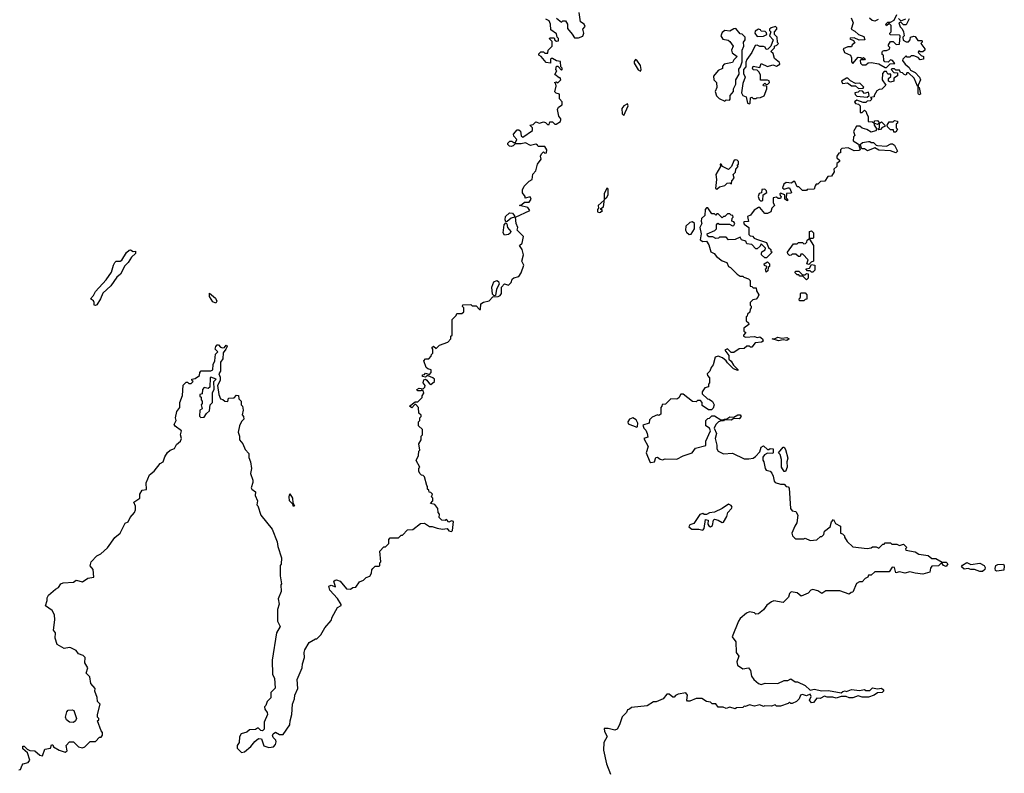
# Model space of a CAD drawing. Extents: x 1980017 to 2252640, y 74400 to 266395.
# Tile 296 of 388: x 2161250 to 2168854, y 153511 to 159329. Entities that reach past the tile are written whole.
import ezdxf

# ---------------------------------------------------------------- set-up
doc = ezdxf.new("R2010")
doc.units = 0

msp = doc.modelspace()

# ---------------------------------------------------------------- linework, layer by layer
at = {"layer": '0CON20XD'}
for points in [[(2163372.5, 154085), (2163373.3, 154115), (2163396.7, 154165), (2163393.3, 154235), (2163430, 154325), (2163433.6, 154356.4), (2163450, 154405), (2163447.5, 154445), (2163452.5, 154465), (2163485, 154520), (2163535, 154550), (2163545, 154550), (2163575, 154580), (2163607.5, 154635), (2163655, 154690), (2163663, 154717), (2163705, 154790), (2163732.5, 154807.5), (2163733.3, 154815), (2163705, 154861.2), (2163645.6, 154925), (2163636.2, 154955), (2163655, 154962.5), (2163688.8, 154951.2), (2163676.7, 154995), (2163685, 155003.3), (2163696.4, 155003.6), (2163725, 154993.8), (2163773.3, 154935), (2163805, 154932.5), (2163823.6, 154946.4), (2163845, 154947.5), (2163875, 154990), (2163905, 155002.5), (2163925, 155022.5), (2163955, 155033.3), (2163966.7, 155055), (2163968.3, 155081.7), (2163977, 155093), (2163995, 155110), (2164025, 155110), (2164030, 155115), (2164030, 155135), (2164040, 155145), (2164030, 155225), (2164061.7, 155258.3), (2164075, 155260), (2164100, 155285), (2164100, 155315), (2164111.7, 155328.3), (2164175, 155330), (2164195, 155350), (2164205, 155350), (2164245, 155390), (2164287, 155393), (2164345, 155440), (2164375, 155442.5), (2164415, 155416.7), (2164435, 155417.5), (2164475, 155402.5), (2164515, 155396.7), (2164551.7, 155401.7), (2164565, 155383.3), (2164585, 155377.5), (2164592.5, 155385), (2164600, 155455), (2164585, 155460), (2164565, 155450), (2164545, 155470), (2164535, 155462.5), (2164510, 155465), (2164490, 155485), (2164491.7, 155511.7), (2164482.5, 155525), (2164480, 155555), (2164456.7, 155586.7), (2164422.5, 155595), (2164440, 155615), (2164440, 155635), (2164430, 155645), (2164437, 155667), (2164425, 155680), (2164411.7, 155681.7), (2164408.3, 155698.3), (2164400, 155705), (2164400, 155725), (2164393, 155733), (2164375, 155800), (2164365, 155810), (2164351.7, 155811.7), (2164340, 155825), (2164332.5, 155845), (2164332.5, 155865), (2164340, 155875), (2164312.5, 155925), (2164330, 155965), (2164333, 155997), (2164340, 156005), (2164332.5, 156055), (2164350, 156085), (2164350, 156115), (2164360, 156125), (2164360, 156165), (2164330, 156195), (2164330, 156225), (2164340, 156235), (2164340, 156255), (2164350, 156265), (2164350, 156275), (2164331.7, 156291.7), (2164330, 156335), (2164308.3, 156358.3), (2164301.7, 156358.3), (2164277, 156333), (2164260, 156345), (2164305, 156380), (2164325, 156380), (2164357, 156413), (2164357.5, 156425), (2164370, 156445), (2164368.3, 156458.3), (2164355, 156470), (2164346.7, 156463.3), (2164325, 156463.8), (2164317.5, 156475), (2164335, 156483.3), (2164365, 156480), (2164378.3, 156491.7), (2164380, 156505), (2164366.2, 156525), (2164370, 156550), (2164385, 156553.3), (2164395, 156546.7), (2164415, 156517.5), (2164425, 156512.5), (2164452.5, 156535), (2164452.5, 156555), (2164440, 156565), (2164405, 156580), (2164395, 156580), (2164385, 156570), (2164360, 156575), (2164361.7, 156588.3), (2164375, 156590), (2164385, 156600), (2164415, 156590), (2164427.5, 156605), (2164427, 156627), (2164403, 156633), (2164390, 156645), (2164370, 156695), (2164385, 156710), (2164408.3, 156711.7), (2164428.3, 156731.7), (2164430, 156745), (2164440, 156755), (2164440, 156785), (2164431.7, 156798.3), (2164445, 156810), (2164465, 156790), (2164493, 156817), (2164555, 156840), (2164580, 156865), (2164580, 156885), (2164590, 156895), (2164590, 157015), (2164620, 157045), (2164625, 157060), (2164665, 157060), (2164680, 157075), (2164680, 157105), (2164670, 157115), (2164671.7, 157128.3), (2164735, 157130), (2164745, 157120), (2164775, 157120), (2164801.7, 157091.7), (2164808.3, 157091.7), (2164810, 157135), (2164831.2, 157148.8), (2164875, 157160), (2164905, 157190), (2164945, 157192.5), (2164959.3, 157200.7), (2164970, 157215), (2164970, 157265), (2164995, 157290), (2165025, 157280), (2165045, 157300), (2165052.5, 157325), (2165065, 157337.5), (2165105, 157346.7), (2165123.8, 157375), (2165143.3, 157435), (2165127.5, 157465), (2165141.2, 157515), (2165130, 157555), (2165110, 157585), (2165130, 157605), (2165140, 157655), (2165092.5, 157705), (2165097.5, 157725), (2165083.3, 157755), (2165080, 157805), (2165190, 157855), (2165175, 157880), (2165110, 157895), (2165128.3, 157901.7), (2165148.3, 157921.7), (2165185, 157921.2), (2165198.6, 157945), (2165191.2, 157961.2), (2165152.5, 157952.5), (2165152.5, 157965), (2165133, 157993), (2165132.5, 158015), (2165147, 158043), (2165185, 158082.5), (2165207.5, 158095), (2165213, 158137), (2165237, 158163), (2165250, 158215), (2165277, 158253), (2165272.5, 158275), (2165280, 158295), (2165295, 158310), (2165305, 158300), (2165318.3, 158301.7), (2165320, 158325), (2165305, 158350), (2165255, 158350), (2165250, 158360), (2165235, 158367.5), (2165195, 158357.5), (2165155, 158377.5), (2165121.7, 158371.7), (2165075, 158370), (2165060, 158355), (2165045, 158350), (2165031.7, 158351.7), (2165020, 158365), (2165020, 158375), (2165035, 158392.5), (2165051.7, 158391.7), (2165065, 158380), (2165078.3, 158381.7), (2165090, 158405), (2165065, 158430), (2165062.5, 158445), (2165091.7, 158478.3), (2165105, 158480), (2165118.3, 158468.3), (2165123, 158433), (2165135, 158422.5), (2165210, 158475), (2165210, 158495), (2165190, 158515), (2165215, 158520), (2165235, 158540), (2165265, 158530), (2165295, 158540), (2165310, 158535), (2165325, 158520), (2165340, 158520), (2165345, 158540), (2165365, 158540), (2165382.5, 158522.5), (2165393, 158523), (2165426.4, 158543.6), (2165430, 158555), (2165430, 158565), (2165412.5, 158585), (2165402.5, 158635), (2165410, 158655), (2165438.3, 158671.7), (2165440, 158695), (2165418.3, 158718.3), (2165417.5, 158755), (2165393, 158763), (2165383, 158773), (2165392.5, 158815), (2165390, 158835), (2165380, 158845), (2165395, 158850), (2165405, 158842.5), (2165430, 158865), (2165425, 158880), (2165415, 158880), (2165382.5, 158905), (2165397.5, 158935), (2165390, 158945), (2165395, 158970), (2165405, 158970), (2165435, 158940), (2165440, 158945), (2165440, 158955), (2165430, 158965), (2165427, 159007), (2165395, 159012.5), (2165365, 159030), (2165355, 159030), (2165350, 159025), (2165350, 158995), (2165315, 159000), (2165276.4, 159046.4), (2165260, 159055), (2165260, 159065), (2165275, 159080), (2165295, 159080), (2165305, 159070), (2165328.3, 159071.7), (2165330, 159095), (2165362.5, 159125), (2165361.7, 159161.7), (2165341.7, 159181.7), (2165345, 159190), (2165378.3, 159188.3), (2165381.7, 159171.7), (2165395, 159162.5), (2165410, 159165), (2165410, 159185), (2165400, 159195), (2165395, 159220), (2165351.2, 159251.2), (2165350, 159295), (2165340, 159320), (2165313.6, 159333.6)], [(2165395, 159340), (2165435, 159310), (2165445, 159320), (2165465, 159320), (2165480, 159295), (2165481.7, 159261.7), (2165516.7, 159216.7), (2165535, 159190), (2165565, 159190), (2165598.3, 159201.7), (2165606.7, 159225), (2165600, 159255), (2165616.4, 159276.4), (2165610, 159295), (2165581.7, 159311.7), (2165570, 159385)], [(2168120, 159335), (2168095, 159290), (2168075, 159290), (2168055, 159310), (2168040, 159305), (2168050, 159275), (2168065, 159260), (2168076.7, 159235), (2168080, 159205), (2168070, 159195), (2168071.7, 159171.7), (2168095, 159157.5), (2168115, 159157.5), (2168127.5, 159175), (2168130, 159195), (2168155, 159202.5), (2168165, 159200), (2168185, 159170), (2168215, 159170), (2168220, 159165), (2168220, 159155), (2168210, 159145), (2168240, 159105), (2168240, 159095), (2168225, 159080), (2168205, 159080), (2168195, 159090), (2168190, 159075), (2168211.7, 159051.7), (2168230, 159045), (2168230, 159025), (2168205, 159020), (2168188.3, 159038.3), (2168155, 159050), (2168135, 159050), (2168125, 159040), (2168105, 159040), (2168095, 159050), (2168070, 159025), (2168067.5, 159015), (2168087.5, 158985), (2168119.3, 158959.3), (2168130.7, 158940.7), (2168165, 158922.5), (2168200, 158885), (2168206.2, 158865), (2168190, 158825), (2168190, 158810), (2168197.5, 158805), (2168206.4, 158753.6), (2168195, 158750), (2168188.3, 158758.3), (2168190, 158810), (2168182.5, 158815), (2168157, 158877), (2168115, 158920), (2168101.7, 158918.3), (2168095, 158900), (2168080, 158905), (2168068.3, 158918.3), (2168051.7, 158921.7), (2168045, 158940), (2168015, 158940), (2168005, 158950), (2167985, 158950), (2167980, 158945), (2168001.7, 158921.7), (2168028.3, 158918.3), (2168030, 158895), (2168001.7, 158878.3), (2168000, 158855), (2167975, 158847.5), (2167960, 158855), (2167960, 158875), (2167978.3, 158891.7), (2167978.3, 158908.3), (2167955, 158910), (2167945, 158930), (2167925, 158930), (2167912.5, 158915), (2167910, 158865), (2167940, 158825), (2167907, 158793), (2167888.3, 158791.7), (2167870, 158780), (2167850, 158745), (2167850, 158735), (2167821.7, 158728.3), (2167830, 158715), (2167818.3, 158701.7), (2167795, 158700), (2167785, 158690), (2167765, 158690), (2167715, 158707.5), (2167697.5, 158695), (2167705, 158682.5), (2167727, 158677), (2167740, 158665), (2167741.7, 158611.7), (2167757, 158613), (2167775, 158630), (2167788.3, 158618.3), (2167790, 158605), (2167801.7, 158581.7), (2167803.3, 158543.3), (2167835, 158540), (2167850, 158530), (2167851.7, 158548.3), (2167875, 158550), (2167890, 158530), (2167905, 158540), (2167930, 158515), (2167930, 158505), (2167911.7, 158498.3), (2167898.3, 158481.7), (2167885, 158480), (2167880, 158485), (2167890, 158495), (2167890, 158530), (2167875, 158520), (2167850, 158530), (2167850, 158515), (2167870, 158485), (2167858.3, 158471.7), (2167825, 158460), (2167791.7, 158481.7), (2167755, 158492.5), (2167737, 158507), (2167713, 158507), (2167690, 158465), (2167700, 158435), (2167690, 158425), (2167687.5, 158395), (2167728.3, 158368.3), (2167740, 158325), (2167731.7, 158318.3), (2167695, 158316.7), (2167649.3, 158339.3), (2167600, 158335), (2167590, 158325), (2167588.3, 158301.7), (2167575, 158300), (2167560, 158275), (2167561.7, 158261.7), (2167580, 158245), (2167580, 158235), (2167561.7, 158218.3), (2167560, 158195), (2167537.5, 158175), (2167540, 158155), (2167518.3, 158121.7), (2167491.7, 158118.3), (2167468.3, 158081.7), (2167435, 158080), (2167415, 158060), (2167401.7, 158058.3), (2167392.5, 158047.5), (2167385, 158020), (2167332.5, 158017.5), (2167325, 158010), (2167295, 158010), (2167268.3, 158038.3), (2167255, 158040), (2167235, 158080), (2167225, 158080), (2167211.7, 158068.3), (2167168.3, 158071.7), (2167151.7, 158058.3), (2167141.7, 158031.7), (2167155, 158020), (2167185, 158032.5), (2167195, 158030), (2167210, 157995), (2167205, 157990), (2167171.7, 157988.3), (2167170, 157955), (2167180, 157945), (2167178.3, 157931.7), (2167160, 157945), (2167158.3, 157978.3), (2167125, 157990), (2167120, 157985), (2167121.7, 157971.7), (2167130, 157965), (2167125, 157950), (2167108.3, 157948.3), (2167095, 157960), (2167070, 157955), (2167068.3, 157918.3), (2167080, 157895), (2167057.5, 157875), (2167050, 157845), (2167025, 157832.5), (2167005, 157832.5), (2166965, 157880), (2166955, 157880), (2166921.7, 157858.3), (2166895, 157820), (2166870, 157810), (2166878.3, 157771.7), (2166845, 157770), (2166840, 157765), (2166845, 157750), (2166880, 157725), (2166881.7, 157671.7), (2166891.7, 157661.7), (2166908.3, 157658.3), (2166921.7, 157641.7), (2166940, 157635), (2167018.3, 157608.3), (2167031.7, 157571.7), (2167050, 157555), (2167051.7, 157541.7), (2167060, 157535), (2167018.3, 157491.7), (2167005, 157490), (2166980, 157515), (2166977.5, 157525), (2166981.7, 157538.3), (2167008.3, 157551.7), (2167010, 157565), (2166975, 157600), (2166968.3, 157581.7), (2166945, 157560), (2166935, 157560), (2166905, 157592.5), (2166865, 157600), (2166858.3, 157618.3), (2166825, 157630), (2166815, 157650), (2166776.4, 157633.6), (2166725, 157630), (2166705, 157650), (2166655, 157650), (2166647, 157643), (2166625, 157640), (2166601.7, 157651.7), (2166573, 157653), (2166561.7, 157661.7), (2166560, 157675), (2166619.3, 157700.7), (2166630, 157715), (2166630, 157745), (2166642.5, 157757.5), (2166655, 157750), (2166731.7, 157751.7), (2166755, 157737.5), (2166765, 157740), (2166772.5, 157755), (2166765, 157770), (2166750, 157775), (2166753, 157797), (2166760, 157805), (2166758.3, 157818.3), (2166745, 157820), (2166735, 157830), (2166715, 157830), (2166695, 157810), (2166685, 157810), (2166675, 157800), (2166645, 157830), (2166635, 157830), (2166625, 157820), (2166615, 157830), (2166595, 157830), (2166565, 157877.5), (2166555, 157877.5), (2166543.3, 157865), (2166541.2, 157818.8), (2166516.1, 157793.9), (2166513.3, 157775), (2166518.8, 157755), (2166502.5, 157725), (2166513.3, 157675), (2166505, 157630), (2166525, 157617.5), (2166555, 157620), (2166571.7, 157591.7), (2166587, 157537), (2166613, 157523), (2166630.4, 157500.5), (2166675, 157467.5), (2166710, 157455), (2166723.6, 157423.6), (2166740, 157415), (2166790, 157365), (2166815, 157350), (2166835, 157350), (2166841.7, 157341.7), (2166878.3, 157328.3), (2166890, 157315), (2166891.7, 157271.7), (2166905, 157270), (2166915, 157260), (2166938.3, 157258.3), (2166940, 157235), (2166957.5, 157205), (2166951.7, 157188.3), (2166938.3, 157171.7), (2166913, 157167), (2166890, 157145), (2166890, 157125), (2166898.3, 157118.3), (2166900, 157105), (2166890, 157095), (2166888.3, 157071.7), (2166870, 157055), (2166868.3, 157041.7), (2166860, 157035), (2166860, 157005), (2166878.3, 156988.3), (2166880, 156975), (2166843, 156947), (2166842.5, 156925), (2166857.5, 156915), (2166840, 156895), (2166840, 156885), (2166855, 156877.5), (2166925, 156882.9), (2166945, 156876.2), (2166965, 156881.2), (2166987.5, 156865), (2166991.7, 156848.3), (2166979.3, 156840.7), (2166930, 156835), (2166905, 156800), (2166895, 156800), (2166885, 156810), (2166865, 156810), (2166845, 156790), (2166805, 156787.5), (2166765, 156760), (2166745, 156760), (2166715, 156787.5), (2166695, 156777.5), (2166726.2, 156736.2), (2166727.5, 156707.5), (2166745, 156692.5), (2166761.7, 156661.7), (2166795, 156627.5), (2166795, 156620), (2166763.6, 156633.6), (2166715, 156680), (2166706.7, 156696.7), (2166678.6, 156718.6), (2166645, 156732.9), (2166621.2, 156725), (2166606, 156664), (2166590, 156645), (2166580, 156615), (2166560, 156595), (2166561.7, 156581.7), (2166577.5, 156565), (2166577.5, 156525), (2166570, 156515), (2166570, 156495), (2166541.7, 156488.3), (2166520, 156455), (2166521.7, 156441.7), (2166561.7, 156401.7), (2166575, 156400), (2166600.7, 156380.7), (2166612.5, 156355), (2166605, 156330), (2166591.7, 156318.3), (2166568.3, 156318.3), (2166521.7, 156351.7), (2166520, 156375), (2166508.3, 156388.3), (2166485, 156390), (2166475, 156380), (2166445, 156382.5), (2166375, 156437.5), (2166355, 156437.5), (2166339.3, 156410.7), (2166325, 156400), (2166278.3, 156401.7), (2166238.3, 156361.7), (2166211.7, 156358.3), (2166210, 156345), (2166200, 156335), (2166200, 156285), (2166187, 156273), (2166175, 156277.5), (2166135, 156260), (2166115, 156240), (2166110, 156215), (2166061.7, 156198.3), (2166070, 156175), (2166085, 156160)], [(2167670, 159345), (2167687.5, 159305), (2167670, 159255), (2167700.7, 159240.7), (2167727.5, 159215), (2167770, 159200), (2167776.7, 159175), (2167732.3, 159172.3), (2167695, 159190), (2167663, 159187), (2167661.7, 159181.7), (2167689.3, 159169.3), (2167698.3, 159151.7), (2167680, 159135), (2167675, 159120), (2167645, 159120), (2167610, 159105), (2167620, 159075), (2167666.7, 159055), (2167673.3, 159035), (2167673, 159003), (2167685, 158990), (2167725, 159040), (2167747, 159037), (2167755, 159030), (2167767.5, 159037.5), (2167778.3, 159028.3), (2167775, 159020), (2167745, 159020), (2167740, 159015), (2167743, 158993), (2167755, 158980), (2167785, 158980), (2167803, 158997), (2167825, 159000), (2167885, 158987.5), (2167935, 158960), (2167945, 158960), (2167971.7, 158988.3), (2168008.3, 158991.7), (2167990, 159015), (2167975, 159020), (2167957.5, 159002.5), (2167930, 159005), (2167922.5, 159015), (2167920, 159055), (2167911.7, 159061.7), (2167910, 159075), (2167913.3, 159086.7), (2167925, 159092.5), (2167945, 159092.5), (2167968.3, 159101.7), (2167970, 159115), (2167960, 159125), (2167960, 159135), (2167975, 159160), (2167995, 159160), (2168018.3, 159138.3), (2168045, 159140), (2168050, 159205), (2168045, 159210), (2167971.7, 159211.7), (2167970, 159225), (2167980, 159235), (2167980, 159285), (2167965, 159300), (2167945, 159282.5), (2167940, 159295), (2167955, 159310), (2167975, 159310), (2168003, 159327), (2168025, 159370)], [(2167879.3, 159330.7), (2167855, 159317.5), (2167833, 159323), (2167811.7, 159341.7)], [(2168037.5, 159337.5), (2168055, 159320), (2168093.3, 159336.7)], [(2166695, 158700), (2166705, 158710), (2166731.7, 158708.3), (2166737.5, 158715), (2166737.5, 158745), (2166763.3, 158775), (2166763.3, 158795), (2166779.3, 158830.7), (2166780, 158865), (2166805, 158910), (2166803, 158947), (2166817.5, 158965), (2166828.8, 159005), (2166830, 159095), (2166843.3, 159125), (2166840, 159155), (2166852.5, 159175), (2166852.5, 159195), (2166828.3, 159218.3), (2166815, 159220), (2166781.7, 159261.7), (2166765, 159260), (2166735, 159240), (2166695, 159246.2), (2166675, 159230), (2166664, 159205), (2166679.3, 159179.3), (2166721.7, 159171.7), (2166735, 159160), (2166760, 159125), (2166747.5, 159095), (2166753, 159073), (2166790, 159045), (2166765, 159020), (2166755, 159000), (2166690, 158985), (2166678.3, 158971.7), (2166676.4, 158953.6), (2166645, 158936.7), (2166607, 158893), (2166610, 158865), (2166630, 158845), (2166632.5, 158805), (2166621.2, 158775), (2166631.4, 158741.4), (2166651.7, 158721.7), (2166695, 158700)], [(2166885, 158680), (2166890, 158685), (2166893, 158727), (2166905, 158730), (2166915, 158720), (2166935, 158720), (2166943, 158727), (2166971.7, 158728.3), (2166998.3, 158741.7), (2167020, 158795), (2167020, 158815), (2166995, 158820), (2166992.5, 158827.5), (2167005, 158840), (2167011.7, 158831.7), (2167025, 158830), (2167040, 158845), (2167036.7, 158856.7), (2167025, 158862.5), (2166971.7, 158861.7), (2166971.7, 158901.7), (2166960, 158925), (2166945, 158940), (2166915, 158942.5), (2166910, 158955), (2166915, 158970), (2166965, 158960), (2166975, 158990), (2167025, 158967.5), (2167065, 158980), (2167095, 158970), (2167120, 158985), (2167118.3, 158998.3), (2167080, 159030), (2167068.3, 159068.3), (2167050, 159085), (2167078.3, 159111.7), (2167080, 159125), (2167098.3, 159131.7), (2167110, 159145), (2167102.5, 159152.5), (2167100, 159195), (2167080, 159215), (2167080, 159235), (2167097.5, 159255), (2167097, 159267), (2167087, 159277), (2167053, 159267), (2167040, 159255), (2167040, 159245), (2167050, 159235), (2167040, 159205), (2167070, 159175), (2167050, 159125), (2167028.3, 159101.7), (2167015, 159100), (2167006.4, 159116.4), (2166995, 159122.5), (2166965, 159122.5), (2166945, 159132.5), (2166930.7, 159129.3), (2166903.6, 159076.4), (2166866.7, 159023.3), (2166858.8, 159001.2), (2166858, 158965), (2166838.8, 158945), (2166840.8, 158915), (2166853.3, 158885), (2166833.9, 158836.1), (2166823.3, 158765), (2166833.3, 158745), (2166860, 158735), (2166870, 158685), (2166885, 158680)], [(2166945, 159200), (2166995, 159202.5), (2167020, 159215), (2167018.3, 159228.3), (2167008.3, 159238.3), (2166975, 159240), (2166970, 159250), (2166955, 159257.5), (2166930.3, 159239.7), (2166926.2, 159225), (2166945, 159200)], [(2166045, 158932.5), (2166048.8, 158945), (2166044, 158975), (2166015, 159017.5), (2166005, 159023.3), (2165994.3, 159005.7), (2165995, 158992.5), (2166025, 158941.2), (2166045, 158932.5)], [(2167728.3, 158798.3), (2167765, 158800), (2167768.3, 158808.3), (2167738.3, 158838.3), (2167705, 158837.5), (2167667, 158857), (2167645, 158877.5), (2167635, 158877.5), (2167597.5, 158855), (2167605, 158837.5), (2167641.7, 158841.7), (2167675, 158820), (2167705, 158820), (2167728.3, 158798.3)], [(2167795, 158730), (2167810, 158745), (2167805, 158770), (2167775, 158760), (2167758.3, 158778.3), (2167735, 158780), (2167725, 158770), (2167700, 158765), (2167701.7, 158751.7), (2167715, 158740), (2167795, 158730)], [(2165915, 158590), (2165948, 158665), (2165945, 158680), (2165914.5, 158665.5), (2165900, 158645), (2165903.8, 158603.8), (2165915, 158590)], [(2168015, 158460), (2168001.7, 158461.7), (2167998.3, 158478.3), (2167975, 158480), (2167951.7, 158501.7), (2167950, 158515), (2167965, 158540), (2167995, 158540), (2168005, 158550), (2168030, 158545), (2168028.3, 158531.7), (2168020, 158525), (2168020, 158495), (2168030, 158485), (2168015, 158460)], [(2168015, 158302.5), (2167976.1, 158316.1), (2167885, 158321.2), (2167855, 158340), (2167797, 158317), (2167775, 158332.5), (2167752.5, 158332.5), (2167740, 158365), (2167758.3, 158381.7), (2167805, 158390), (2167815, 158390), (2167825, 158380), (2167845, 158380), (2167865, 158360), (2167875, 158357.5), (2167945, 158353.3), (2167978.3, 158371.7), (2167991.7, 158371.7), (2168005, 158360), (2168030, 158315), (2168015, 158302.5)], [(2166635, 158020), (2166655, 158040), (2166695, 158050), (2166713, 158067), (2166735, 158070), (2166748.3, 158061.7), (2166750, 158085), (2166767.5, 158105), (2166760, 158135), (2166778.3, 158151.7), (2166780, 158175), (2166797.5, 158195), (2166790, 158205), (2166800, 158215), (2166800, 158235), (2166790, 158245), (2166775, 158247.5), (2166765, 158240), (2166747.5, 158195), (2166725, 158172.5), (2166676.7, 158196.7), (2166667.5, 158215), (2166660, 158215), (2166663.3, 158195), (2166626, 158135), (2166630, 158095), (2166623.3, 158025), (2166635, 158020)], [(2165725, 157840), (2165735, 157843.3), (2165750, 157855), (2165737.5, 157865), (2165738.3, 157871.7), (2165757.5, 157885), (2165767, 157943), (2165785, 157958.8), (2165795, 157977.5), (2165795, 158020), (2165785, 158027.5), (2165763.5, 157985), (2165763, 157937), (2165716.7, 157895), (2165720, 157875), (2165712.5, 157865), (2165713.3, 157845), (2165725, 157840)], [(2166985, 157930), (2166990, 157935), (2166991.7, 157978.3), (2167020, 157995), (2167018.3, 158008.3), (2167005, 158020), (2166981.7, 158018.3), (2166978.3, 157991.7), (2166961.7, 157988.3), (2166952.5, 157965), (2166961.7, 157941.7), (2166971.7, 157931.7), (2166985, 157930)], [(2165005, 157770), (2164998, 157785), (2165001.2, 157808.8), (2165031.8, 157838.2), (2165055, 157835.7), (2165070, 157815), (2165070, 157805), (2165045, 157796), (2165015, 157772.5), (2165005, 157770)], [(2164995, 157666.2), (2164982.5, 157685), (2164991.2, 157745), (2165005, 157760), (2165012.5, 157752.5), (2165017.5, 157725), (2165044, 157695), (2165038.9, 157681.1), (2165025, 157671.4), (2164995, 157666.2)], [(2166420.4, 157670.5), (2166435, 157673.3), (2166460, 157715), (2166460, 157755), (2166445, 157767.5), (2166425, 157762.5), (2166393.3, 157735), (2166392.5, 157705), (2166399.3, 157689.3), (2166420.4, 157670.5)], [(2167345, 157440), (2167330, 157445), (2167340, 157475), (2167298.3, 157518.3), (2167281.7, 157518.3), (2167278.3, 157501.7), (2167265, 157500), (2167245, 157520), (2167215, 157520), (2167208.3, 157511.7), (2167195, 157510), (2167181.7, 157521.7), (2167180, 157535), (2167225, 157600), (2167255, 157600), (2167265, 157610), (2167295, 157610), (2167305, 157600), (2167318.3, 157601.7), (2167328.3, 157611.7), (2167331.7, 157628.3), (2167350, 157640), (2167350, 157695), (2167365, 157700), (2167380, 157685), (2167380, 157645), (2167375, 157640), (2167350, 157640), (2167350, 157635), (2167380, 157585), (2167380, 157465), (2167361.7, 157458.3), (2167345, 157440)], [(2161835, 157122.9), (2161824.4, 157124.4), (2161825.7, 157145), (2161819.4, 157159.4), (2161796.2, 157175), (2161819.4, 157200.6), (2161835, 157230.6), (2161918.3, 157321.7), (2161959.7, 157380.3), (2161972.9, 157435), (2161985, 157456), (2161995, 157465.5), (2162025, 157465.6), (2162037.3, 157472.7), (2162075, 157530.8), (2162095, 157549.4), (2162105, 157552.5), (2162125, 157540), (2162145, 157541.2), (2162145, 157524.3), (2162113.1, 157496.9), (2162086.4, 157455), (2162061.3, 157428.7), (2162027.5, 157365), (2161998.7, 157341.3), (2161952.2, 157275), (2161891.3, 157218.7), (2161873.1, 157175), (2161845, 157128.8), (2161835, 157122.9)], [(2167015, 157380), (2167010, 157405), (2167018.3, 157411.7), (2167020, 157425), (2167001.7, 157431.7), (2167000, 157445), (2167025, 157460), (2167040, 157445), (2167040, 157425), (2167030, 157415), (2167028.3, 157391.7), (2167015, 157380)], [(2167375, 157380), (2167365, 157380), (2167355, 157390), (2167335, 157390), (2167320, 157405), (2167348.3, 157411.7), (2167365, 157440), (2167390, 157435), (2167390, 157395), (2167375, 157380)], [(2167325, 157320), (2167298.3, 157348.3), (2167275, 157350), (2167268.3, 157358.3), (2167255, 157360), (2167240, 157375), (2167241.7, 157388.3), (2167268.3, 157388.3), (2167295, 157360), (2167315, 157360), (2167325, 157370), (2167338.3, 157368.3), (2167340, 157335), (2167325, 157320)], [(2164915, 157197.5), (2164900.4, 157210.5), (2164896, 157265), (2164912, 157305), (2164935, 157316), (2164947.5, 157307.5), (2164951.7, 157288.3), (2164931.2, 157248.8), (2164925, 157200), (2164915, 157197.5)], [(2162765, 157140), (2162742.3, 157152.3), (2162715, 157193.3), (2162715, 157217.5), (2162760.7, 157180.7), (2162772.5, 157155), (2162765, 157140)], [(2167305, 157160), (2167275, 157160), (2167270, 157165), (2167271.7, 157178.3), (2167280, 157185), (2167280, 157215), (2167285, 157220), (2167315, 157220), (2167330, 157205), (2167328.3, 157171.7), (2167315, 157170), (2167305, 157160)], [(2161241.7, 153538.3), (2161255, 153540), (2161267.5, 153575), (2161276.4, 153583.6), (2161315.7, 153594.3), (2161326.7, 153613.3), (2161308.6, 153668.6), (2161275, 153700), (2161275, 153720), (2161285, 153720), (2161306.7, 153696.7), (2161328, 153688), (2161365.8, 153685.8), (2161405, 153652), (2161425, 153646.7), (2161443.3, 153696.7), (2161487.5, 153705), (2161495, 153730), (2161505, 153730), (2161510, 153715), (2161555, 153688.8), (2161600, 153675), (2161616, 153685), (2161607.5, 153725), (2161635, 153753.3), (2161665, 153753.3), (2161704.2, 153714.2), (2161735, 153708.8), (2161752.5, 153715), (2161795, 153757.5), (2161835, 153757.5), (2161865, 153790), (2161880, 153790), (2161890, 153805), (2161890, 153825), (2161878.3, 153838.3), (2161850, 153915), (2161860, 153925), (2161860, 153935), (2161850, 153945), (2161850, 153965), (2161870, 154045), (2161851.2, 154065), (2161847, 154097), (2161830, 154145), (2161832.5, 154165), (2161800, 154205), (2161792, 154255), (2161764, 154285), (2161775.8, 154325), (2161753.3, 154365), (2161754, 154405), (2161739.5, 154419.5), (2161705, 154432.5), (2161685, 154460), (2161645, 154480), (2161635, 154483.3), (2161593.6, 154473.6), (2161540, 154505), (2161523.3, 154555), (2161526.4, 154596.4), (2161510, 154615), (2161520, 154695), (2161517.5, 154735), (2161499.3, 154769.3), (2161450, 154805), (2161462.5, 154845), (2161463, 154867), (2161473.3, 154886.7), (2161525, 154932.5), (2161550, 154945), (2161567, 154973), (2161585, 154982.5), (2161665, 154987.5), (2161685, 155002.5), (2161735, 154990), (2161775, 155016.7), (2161822.5, 155025), (2161816.2, 155085), (2161794, 155114), (2161800.8, 155145), (2161845, 155191.2), (2161875, 155205.8), (2161928.9, 155251.1), (2161985, 155330.8), (2162024.5, 155365.6), (2162065, 155442.5), (2162086.4, 155453.6), (2162102.5, 155485), (2162136.7, 155525), (2162143.6, 155546.4), (2162143, 155573), (2162130, 155605), (2162177.5, 155635), (2162177.5, 155665), (2162195, 155697.5), (2162228.3, 155701.7), (2162227, 155753), (2162252.5, 155815), (2162287.5, 155845), (2162335, 155902.5), (2162357.5, 155915), (2162370, 155955), (2162391.7, 155988.3), (2162413, 156007), (2162445, 156017.5), (2162460.7, 156049.3), (2162492.5, 156075), (2162500, 156095), (2162492.5, 156125), (2162500, 156155), (2162450.7, 156190.7), (2162442.5, 156205), (2162457.5, 156235), (2162452.5, 156255), (2162462.5, 156305), (2162486.7, 156335), (2162487.5, 156375), (2162507, 156427), (2162513, 156507), (2162535, 156530), (2162545, 156530), (2162555, 156520), (2162575, 156520), (2162590, 156535), (2162581.7, 156541.7), (2162580, 156555), (2162605, 156560), (2162638.3, 156581.7), (2162640, 156605), (2162651.7, 156618.3), (2162725, 156617.5), (2162740, 156625), (2162743.6, 156666.4), (2162757.5, 156695), (2162763, 156747), (2162780, 156765), (2162760, 156785), (2162763.3, 156805), (2162775, 156820), (2162785, 156820), (2162801.7, 156801.7), (2162815, 156796.7), (2162830.7, 156799.3), (2162844, 156816), (2162850, 156815), (2162852.5, 156805), (2162842.5, 156785), (2162821.7, 156758.3), (2162818.8, 156711.2), (2162800, 156685), (2162801.2, 156615), (2162787.5, 156595), (2162798.3, 156568.3), (2162796.7, 156543.3), (2162777.5, 156505), (2162786.7, 156435), (2162801.7, 156401.7), (2162818.3, 156398.3), (2162833, 156383), (2162858.3, 156381.7), (2162861.7, 156408.3), (2162905, 156410), (2162925, 156430), (2162938.3, 156428.3), (2162941.7, 156401.7), (2162960, 156385), (2162960, 156355), (2162970, 156345), (2162976.7, 156315), (2162968.3, 156278.3), (2162977.5, 156265), (2162980, 156245), (2162963, 156227), (2162947.5, 156195), (2162937.5, 156145), (2162946.7, 156115), (2162947.5, 156085), (2162972.5, 156055), (2162991.7, 156011.7), (2163019.3, 155979.3), (2163018.3, 155948.3), (2163032.5, 155915), (2163040, 155865), (2163032.5, 155825), (2163050, 155775), (2163050, 155755), (2163037.5, 155715), (2163043.6, 155703.6), (2163070, 155685), (2163067.5, 155655), (2163087.5, 155615), (2163080, 155585), (2163090, 155575), (2163113, 155503), (2163200, 155395), (2163237, 155297), (2163243.3, 155263.3), (2163272.5, 155175), (2163270, 155125), (2163262.5, 155115), (2163260, 155035), (2163272.5, 154975), (2163267.5, 154965), (2163270, 154915), (2163247, 154857), (2163253.6, 154816.4), (2163240, 154775), (2163240, 154685), (2163262.5, 154645), (2163233.8, 154595), (2163200, 154385), (2163202.5, 154275), (2163216.4, 154246.4), (2163221.7, 154168.3), (2163190, 154135), (2163190, 154095), (2163160, 154065), (2163150, 154035), (2163140, 154025), (2163142.5, 154005), (2163161.7, 153981.7), (2163162.5, 153965), (2163137.5, 153905), (2163137, 153853), (2163125, 153840), (2163111.7, 153841.7), (2163095, 153860), (2163085, 153860), (2163071.7, 153848.3), (2163025, 153847.5), (2163005, 153830), (2162960, 153815), (2162948.3, 153791.7), (2162945, 153750), (2162930, 153725), (2162930, 153705), (2162963, 153673), (2162985, 153676.7), (2163035, 153717.5), (2163065, 153757.5), (2163095, 153780), (2163118.3, 153778.3), (2163135, 153722.5), (2163175, 153710), (2163210, 153715), (2163225, 153732.5), (2163230, 153755), (2163227, 153767), (2163208.3, 153788.3), (2163202.5, 153805), (2163207.5, 153815), (2163225, 153827.5), (2163255, 153810), (2163285, 153810), (2163336.7, 153885), (2163337.5, 153915), (2163352.5, 153965), (2163357.5, 154045), (2163372.5, 154085)], [(2167110.4, 156850.5), (2167060, 156865), (2167085, 156867.5), (2167105, 156879.2), (2167135, 156870), (2167175, 156875.7), (2167192.5, 156865), (2167175, 156853.3), (2167145, 156857.5), (2167110.4, 156850.5)], [(2162648.3, 156258.3), (2162675, 156260), (2162691.7, 156288.3), (2162715, 156310), (2162720, 156355), (2162737.5, 156375), (2162738.3, 156451.7), (2162752.5, 156475), (2162750, 156535), (2162767.5, 156555), (2162725, 156570), (2162720, 156565), (2162718.3, 156491.7), (2162705, 156482.5), (2162675, 156490), (2162662.5, 156475), (2162658.3, 156441.7), (2162640, 156435), (2162641.7, 156421.7), (2162650, 156415), (2162650, 156395), (2162660, 156385), (2162660, 156365), (2162650, 156355), (2162660, 156325), (2162640, 156315), (2162638.3, 156268.3), (2162648.3, 156258.3)], [(2166085, 156160), (2166096.7, 156135), (2166100, 156105), (2166070, 156095), (2166102.5, 156035), (2166087.5, 155985), (2166116.7, 155915), (2166125, 155910), (2166152.5, 155915), (2166161.7, 155948.3), (2166175, 155952.5), (2166196.4, 155936.4), (2166215, 155931.2), (2166235, 155938.8), (2166325, 155935.7), (2166375, 155962), (2166442.5, 155985), (2166469.3, 156020.7), (2166548.3, 156041.7), (2166550, 156075), (2166583.8, 156155), (2166576.4, 156176.4), (2166550, 156195), (2166550, 156235), (2166565, 156250), (2166578.3, 156251.7), (2166595, 156270), (2166615, 156270), (2166665, 156240), (2166690, 156240), (2166690, 156245), (2166711.7, 156248.3), (2166735, 156263.3), (2166765, 156260), (2166795, 156277.5), (2166815, 156277.5), (2166822.5, 156265), (2166805, 156247.5), (2166765, 156250), (2166745, 156237.5), (2166690, 156240), (2166686.4, 156233.6), (2166667, 156233), (2166646.4, 156223.6), (2166626.7, 156205), (2166612.5, 156175), (2166630, 156135), (2166620, 156095), (2166633.3, 156045), (2166634, 156015), (2166645, 155997.5), (2166685, 155978), (2166755, 155983.3), (2166845, 155940), (2166881.7, 155938.3), (2166915, 155943.3), (2166933, 155957), (2166966.2, 155993.8), (2166975, 156030), (2166995, 156040), (2167025, 156010), (2167035, 156010), (2167045, 156020), (2167070, 156015), (2167070, 155985), (2167065, 155980), (2167025, 155982.5), (2167000.7, 155969.3), (2166988.3, 155951.7), (2166988.3, 155928.3), (2166997.5, 155915), (2167007.5, 155865), (2167015, 155852.5), (2167045, 155842.5), (2167058.8, 155828.8), (2167070, 155805), (2167076.1, 155766.1), (2167085, 155756.7), (2167125, 155743.8), (2167155, 155742.5), (2167170, 155725), (2167185, 155722.5), (2167192.3, 155712.3), (2167202.5, 155555), (2167215, 155536.7), (2167243, 155533), (2167260, 155505), (2167252.5, 155445), (2167235, 155420), (2167213.3, 155365), (2167217.5, 155345), (2167235, 155327.5), (2167245, 155322.5), (2167305, 155322.5), (2167315, 155327.5), (2167355, 155307.5), (2167407, 155313), (2167435, 155340), (2167445, 155340), (2167460, 155355), (2167465, 155380), (2167510, 155415), (2167518.3, 155451.7), (2167535, 155470), (2167550.7, 155440.7), (2167588.3, 155418.3), (2167590, 155365), (2167605, 155360), (2167620, 155345), (2167620, 155335), (2167640.7, 155300.7), (2167685, 155260), (2167795, 155247.5), (2167827, 155253), (2167835, 155260), (2167865, 155260), (2167885, 155250), (2167915, 155280), (2167925, 155280), (2167935, 155290), (2167975, 155290), (2167985, 155280), (2168025, 155280), (2168045, 155270), (2168075, 155280), (2168100, 155255), (2168090, 155245), (2168093, 155233), (2168165, 155220), (2168195, 155202.5), (2168265, 155192.5), (2168295, 155170), (2168325, 155170), (2168375, 155140), (2168405, 155140), (2168417.5, 155127.5), (2168405, 155108.8), (2168384.2, 155114.2), (2168375, 155130), (2168365, 155130), (2168345, 155113.8), (2168295, 155110), (2168284.5, 155095.6), (2168280, 155065), (2168225, 155048), (2168165, 155056.7), (2168125, 155067.5), (2168085, 155057.5), (2168045, 155067.5), (2168015, 155060), (2168005, 155100), (2167988.3, 155101.7), (2167965, 155066.7), (2167855, 155067.5), (2167825, 155040), (2167805, 155040), (2167800, 155025), (2167780, 155015), (2167755, 154990), (2167735, 154990), (2167713.6, 154976.4), (2167685, 154910), (2167671.7, 154908.3), (2167657, 154893), (2167585, 154920), (2167475, 154920), (2167445, 154900), (2167415, 154920), (2167375, 154930), (2167360, 154925), (2167338.3, 154901.7), (2167285, 154877.5), (2167253.8, 154903.8), (2167208.3, 154911.7), (2167195, 154900), (2167187.9, 154872.1), (2167145, 154830), (2167075, 154842.5), (2167055, 154836.2), (2167020.3, 154809.7), (2166995, 154774), (2166955, 154742.5), (2166935, 154740), (2166925, 154750), (2166885, 154757.5), (2166861.7, 154748.3), (2166813.3, 154705), (2166800, 154685), (2166752.5, 154565), (2166780, 154525), (2166784.1, 154444.1), (2166802.5, 154415), (2166788.3, 154371.7), (2166794.3, 154345), (2166835, 154317.5), (2166877.5, 154325), (2166892.5, 154305), (2166902.3, 154262.3), (2166918.8, 154235), (2166954.4, 154204.4), (2166975, 154198), (2167006.4, 154206.4), (2167105, 154203.3), (2167155, 154227.5), (2167181.7, 154228.3), (2167205, 154240), (2167238.3, 154218.3), (2167256.4, 154216.4), (2167315, 154190), (2167355, 154152.5), (2167385, 154160), (2167445, 154147.5), (2167495, 154151.2), (2167595, 154132.5), (2167607.5, 154142.5), (2167625, 154146.7), (2167635, 154142.5), (2167675, 154157.5), (2167735, 154150), (2167775, 154157.5), (2167785, 154150), (2167815, 154150), (2167835, 154170), (2167875, 154162.5), (2167905, 154167.5), (2167920, 154155), (2167920, 154145), (2167910, 154135), (2167875, 154132.5), (2167850, 154115), (2167805, 154100), (2167755, 154100), (2167725, 154110), (2167685, 154093.3), (2167655, 154092.5), (2167633, 154103), (2167595, 154103.3), (2167555, 154090), (2167529.3, 154099.3), (2167485, 154100), (2167465, 154106.7), (2167431.7, 154088.3), (2167405, 154090), (2167381.2, 154058.8), (2167365, 154056.2), (2167348.8, 154075), (2167363.3, 154105), (2167355, 154122.5), (2167325, 154110), (2167295, 154120), (2167280, 154115), (2167270, 154085), (2167250, 154065), (2167215, 154050), (2167205, 154050), (2167195, 154060), (2167185, 154050), (2167125, 154030), (2167095, 154030), (2167085, 154040), (2167055, 154030), (2167005, 154032.5), (2166995, 154027.5), (2166965, 154038.8), (2166925, 154030), (2166885, 154040), (2166855, 154027.5), (2166845, 154030), (2166835, 154020), (2166785, 154017.5), (2166775, 154010), (2166735, 154022.5), (2166705, 154012.5), (2166681.7, 154021.7), (2166643, 154023), (2166627, 154047), (2166598.3, 154048.3), (2166585, 154060), (2166555, 154066.7), (2166518.3, 154088.3), (2166475, 154089.2), (2166425, 154068.8), (2166407.5, 154067.5), (2166402.5, 154075), (2166407.5, 154115), (2166395, 154132.5), (2166335, 154122.5), (2166315, 154112.5), (2166305, 154100), (2166295, 154100), (2166265, 154122.5), (2166248.3, 154121.7), (2166220, 154085), (2166165, 154062.5), (2166145, 154062.5), (2166095, 154032.5), (2165975, 154020), (2165960, 154005), (2165945, 154000), (2165935, 153980), (2165903, 153947), (2165883.3, 153885), (2165865, 153852.5), (2165845, 153843.3), (2165795, 153857.5), (2165764.2, 153855.8), (2165766.2, 153835), (2165786.2, 153795), (2165760.7, 153749.3), (2165759.3, 153689.3), (2165781.2, 153585), (2165812.5, 153505)], [(2166015, 156182.5), (2166021.7, 156188.3), (2166022.5, 156215), (2166009.6, 156239.5), (2165985, 156256), (2165958.8, 156245), (2165946, 156225), (2165950, 156210), (2166015, 156182.5)], [(2167165, 155840), (2167155, 155840), (2167133.3, 155875), (2167132.5, 155935), (2167121.7, 155971.7), (2167110, 155985), (2167145, 156030), (2167155, 156030), (2167165, 156010), (2167182.5, 155945), (2167173.3, 155915), (2167177.5, 155875), (2167165, 155840)], [(2163365, 155571.2), (2163358.3, 155588.3), (2163334.3, 155615), (2163330, 155645), (2163335, 155667.5), (2163357.5, 155635), (2163358.3, 155598.3), (2163372.5, 155575), (2163365, 155571.2)], [(2166525, 155388.8), (2166535, 155400), (2166545, 155470), (2166567.5, 155465), (2166563.3, 155435), (2166571.3, 155421.3), (2166585, 155414.4), (2166599.4, 155425), (2166607.5, 155465), (2166615, 155472.5), (2166645, 155466), (2166675, 155446.2), (2166685, 155450), (2166710, 155495), (2166718.8, 155525), (2166748, 155555), (2166752, 155565), (2166745, 155578.8), (2166725, 155590), (2166675, 155556.7), (2166615, 155527.5), (2166578.3, 155521.7), (2166555, 155510), (2166535, 155510), (2166525, 155517.5), (2166501.7, 155508.3), (2166455, 155440), (2166425, 155430), (2166416.7, 155415), (2166440, 155395), (2166493.9, 155396.1), (2166525, 155388.8)], [(2168665, 155068.8), (2168625, 155083.8), (2168595, 155083.3), (2168575, 155093.3), (2168545, 155086.7), (2168522.5, 155105), (2168530.7, 155119.3), (2168565, 155137.5), (2168595, 155123.8), (2168665, 155133.3), (2168697.5, 155115), (2168705, 155100), (2168703.3, 155085), (2168685, 155070), (2168665, 155068.8)], [(2168795, 155071.2), (2168786.2, 155076.2), (2168782.9, 155092.9), (2168788.8, 155115), (2168805, 155122), (2168846.7, 155125), (2168854, 155114), (2168850, 155080), (2168795, 155071.2)], [(2161665, 153904), (2161635, 153906.2), (2161610, 153925), (2161603.8, 153945), (2161613.3, 153985), (2161625, 153997.5), (2161655, 154000), (2161667.5, 153995), (2161688, 153935), (2161680, 153915), (2161665, 153904)]]:
    msp.add_lwpolyline(points, dxfattribs=at)

doc.saveas('drawing.dxf')
